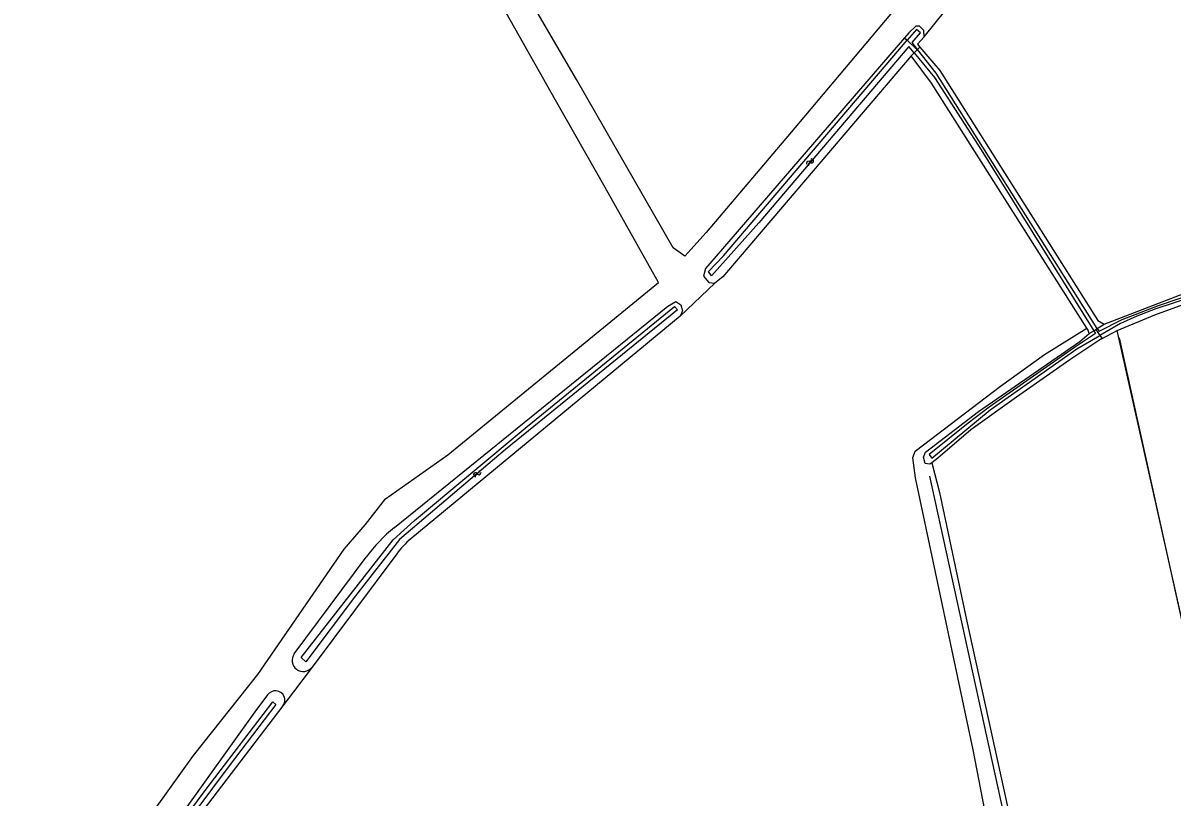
# Model space of a CAD drawing. Extents: x 136000 to 141014, y 402000 to 403500.
# Drawn here: x 136897.3 to 137119.1, y 402294.6 to 402443.9 of the extents above; entities that cross this region are included whole.
import ezdxf

# ---------------------------------------------------------------- set-up
doc = ezdxf.new("R2010")
doc.units = 0
for name, color, linetype in [('gg-afsc-draadraster', 7, 'Continuous'), ('gg-afsc-lijn draadraster', 7, 'Continuous'), ('gg-knt-bronhoudergrens', 7, 'Continuous'), ('gg-kntw-bovenkant insteek waterloop', 7, 'Continuous'), ('gg-kntw-midden sloot', 7, 'Continuous'), ('gg-kntw-waterlijn', 7, 'Continuous'), ('gt-grn-vlakafsluiter', 7, 'Continuous'), ('gt-symb-watersymbool', 7, 'Continuous')]:
    doc.layers.add(name, color=color, linetype=linetype)

# ---------------------------------------------------------------- blocks, each defined once
blk = doc.blocks.new('gt0-WA')
at = {"layer": 'gt-symb-watersymbool'}
for centre, start, end in [((-0.32, 0.02), 28.0725, 151.9275), ((0.43, 0.42), 208.0725, 331.9275), ((-0.32, -0.43), 28.0725, 151.9275), ((0.43, -0.03), 208.0725, 331.9275)]:
    blk.add_arc(centre, 0.425, start, end, dxfattribs=at)

msp = doc.modelspace()

# ---------------------------------------------------------------- linework, layer by layer
at = {"layer": 'gg-afsc-draadraster'}
msp.add_lwpolyline([(137072.74, 402359.07), (137074.2, 402353.32), (137079.39, 402328.74), (137089.62, 402282.18), (137096, 402252.29), (137096.46, 402251.36)], dxfattribs=at)
at = {"layer": 'gg-afsc-lijn draadraster'}
msp.add_lwpolyline([(137072.74, 402359.07), (137074.2, 402353.32), (137079.39, 402328.74), (137089.62, 402282.18), (137096, 402252.29), (137096.46, 402251.36)], dxfattribs=at)
at = {"layer": 'gg-knt-bronhoudergrens'}
for p, q in [((137071.23, 402441.23), (137077.39, 402448.9)), ((137030.83, 402393.69), (137024.11, 402387.37)), ((137128.49, 402295.15), (137108.51, 402384.56))]:
    msp.add_line(p, q, dxfattribs=at)
for points in [[(137098.47, 402485), (137077.1, 402460.32), (137045.22, 402422.48), (137029.15, 402403.5), (137025.04, 402398.93), (137022.76, 402400.5), (137004.12, 402433.02), (136984.7, 402466.34), (136961.28, 402508.38)], [(136852.47, 402242.36), (136853.6, 402241.6), (136857.66, 402241.08), (136857.02, 402236.55), (136858.75, 402236.68), (136874.09, 402241.25), (136891.96, 402247), (136895.27, 402250.3), (136898.18, 402255.46), (136910.08, 402274.25), (136922.85, 402292.37), (136930.19, 402302.56), (136942.63, 402318.17), (136959.3, 402342.38), (136963.4, 402347.14), (136967.24, 402352.11), (136979.27, 402360.6), (137019.95, 402393.84), (137009.63, 402412.16), (137000.04, 402429.03), (136978.8, 402466.75)], [(137091.22, 402249.11), (137080.68, 402303.66), (137069.57, 402356.18), (137069.04, 402360.03), (137069.52, 402361.27), (137085.95, 402373.86), (137094.43, 402379.97), (137102.63, 402385.06)], [(136953.08, 402319.64), (136949.53, 402314.83), (136947.46, 402312.14)]]:
    msp.add_lwpolyline(points, dxfattribs=at)
at = {"layer": 'gg-kntw-bovenkant insteek waterloop'}
for p, q in [((137071.23, 402441.23), (137069.96, 402439.83)), ((137069.96, 402439.83), (137070.42, 402439.28)), ((136968.98, 402346.59), (137021.76, 402389.29)), ((137024.57, 402388.37), (137024.11, 402387.37)), ((137024.11, 402387.37), (136972.15, 402344.38)), ((137104.78, 402386.49), (137105.95, 402385.83)), ((137101.25, 402382.47), (137103.1, 402383.97)), ((137105.58, 402383.01), (137108.51, 402384.56)), ((137081.73, 402368.97), (137101.25, 402382.47)), ((136949.65, 402322.2), (136963.52, 402340.82)), ((136969.43, 402341.49), (136953.08, 402319.64)), ((136947.46, 402312.14), (136920.55, 402277.06))]:
    msp.add_line(p, q, dxfattribs=at)
for points in [[(137071.23, 402441.23), (137071.15, 402442.49), (137070.31, 402443.28), (137069.61, 402443.28), (137068.28, 402442.01), (137067.44, 402441.03)], [(137067.44, 402441.03), (137031.09, 402398.95), (137029.03, 402396.53), (137028.64, 402395.09), (137029.67, 402393.87), (137030.83, 402393.69)], [(137070.42, 402439.28), (137074.25, 402434.73), (137104.78, 402386.49)], [(137068.72, 402437.55), (137032.35, 402394.91), (137030.83, 402393.69)], [(137102.63, 402385.06), (137072.63, 402432.33), (137068.72, 402437.55)], [(137108.51, 402384.56), (137115.75, 402387.61), (137125.49, 402391.15), (137168.6, 402404.26), (137190.03, 402412.73), (137209.88, 402420.53)], [(137105.95, 402385.83), (137120.5, 402391.39), (137142.03, 402398.12), (137163.63, 402405.01), (137179.81, 402411.13)], [(137021.76, 402389.29), (137023.28, 402390.2), (137024.27, 402389.5), (137024.57, 402388.37)], [(137103.1, 402383.97), (137102.81, 402384.78), (137102.63, 402385.06)], [(137105.58, 402383.01), (137104.92, 402382.66), (137099.34, 402378.91), (137089.04, 402371.74)], [(137089.04, 402371.74), (137080.26, 402365.38), (137073.89, 402359.97), (137072.74, 402359.07)], [(137072.74, 402359.07), (137072.35, 402358.77), (137071.4, 402358.93), (137071.09, 402360.15), (137071.46, 402361.12), (137081.73, 402368.97)], [(136944.51, 402314.25), (136942.06, 402311.02), (136918.53, 402278.18)]]:
    msp.add_lwpolyline(points, dxfattribs=at)
for centre, radius, start, end in [((136988.64, 402322.53), 31.07, 129.2497, 143.9343), ((136983.28, 402331.19), 17.27, 130.1509, 143.3427), ((136951.37, 402320.93), 2.14, 143.6188, 322.904), ((136946.01, 402313.23), 1.82, 323.2642, 145.8697)]:
    msp.add_arc(centre, radius, start, end, dxfattribs=at)
at = {"layer": 'gg-kntw-midden sloot'}
for p, q in [((137108.84, 402383.18), (137126.76, 402302.11)), ((137072.25, 402356.49), (137095.36, 402251.43))]:
    msp.add_line(p, q, dxfattribs=at)
at = {"layer": 'gg-kntw-waterlijn'}
for points in [[(137069.95, 402438.81), (137068.92, 402440.12), (137070.52, 402442.01), (137069.73, 402442.69), (137067.92, 402440.57)], [(137069.29, 402438.14), (137068.27, 402439.37), (137039.3, 402405.37), (137030.17, 402395.15), (137029.6, 402395.98), (137032.48, 402398.98), (137067.92, 402440.57)], [(137069.29, 402438.14), (137073.24, 402433.38), (137082.23, 402419.43), (137103.96, 402384.54)], [(137104.65, 402384.99), (137073.55, 402434.24), (137069.95, 402438.81)], [(137104.65, 402384.99), (137104.99, 402384.45), (137109.43, 402386.69), (137116.48, 402389.4), (137124.27, 402392.05), (137132.3, 402394.53), (137154.21, 402401.18), (137171.78, 402407.13), (137190.88, 402414.65), (137210.19, 402421.87), (137223.68, 402428), (137224.69, 402428.63), (137225, 402429.66), (137224.22, 402432.64), (137224.03, 402433.13)], [(137224.89, 402433.48), (137225.39, 402432.17), (137226.02, 402429.68), (137225.68, 402428.49), (137222.97, 402427.17), (137210.53, 402421.35), (137203.59, 402418.79), (137165.54, 402404.11), (137161.76, 402402.96), (137141.77, 402396.77), (137125.79, 402391.98), (137115.95, 402388.74), (137112.25, 402387.35), (137109.13, 402385.93), (137105.17, 402383.61)], [(136950.95, 402321.5), (136968.76, 402344.19), (136972.87, 402347.92), (136994.58, 402366.05), (137023.07, 402389.21), (137023.6, 402388.55), (136990.45, 402361.59), (136969.98, 402344.26), (136961.49, 402333.38), (136951.91, 402320.65), (136950.95, 402321.5)], [(137103.96, 402384.54), (137104.3, 402383.98), (137100.22, 402381.33), (137083.75, 402369.78), (137079.7, 402366.69), (137072.17, 402360.63), (137072.71, 402359.97), (137083.97, 402369.29), (137100.72, 402381.01), (137105.17, 402383.61)], [(136856.13, 402228.85), (136864.24, 402231.57), (136896.98, 402242.14), (136899.29, 402243.2), (136901.42, 402244.66), (136903.77, 402248.59), (136916.3, 402273.21), (136922.31, 402282.11), (136932.46, 402295.84), (136945.48, 402312.93), (136946.12, 402312.44), (136937.09, 402300.59), (136921.37, 402279.57), (136916.89, 402272.98), (136915.87, 402271.1), (136912.21, 402263.79), (136905.71, 402250.35), (136902.36, 402244.51), (136899.87, 402242.69), (136892.77, 402240.23), (136874.16, 402234.04), (136856.28, 402228.24), (136856.13, 402228.85)]]:
    msp.add_lwpolyline(points, dxfattribs=at)
at = {"layer": 'gt-grn-vlakafsluiter'}
for p, q in [((137067.44, 402441.03), (137067.92, 402440.57)), ((137069.85, 402438.71), (137067.92, 402440.57)), ((137069.95, 402438.81), (137070.42, 402439.28)), ((137068.72, 402437.55), (137069.29, 402438.14)), ((137069.85, 402438.71), (137069.29, 402438.14)), ((137069.95, 402438.81), (137069.85, 402438.71)), ((137103.1, 402383.97), (137103.96, 402384.54)), ((137104.35, 402384.79), (137104.65, 402384.99)), ((137104.35, 402384.79), (137105.17, 402383.61)), ((137104.65, 402384.99), (137105.95, 402385.83)), ((137105.17, 402383.61), (137105.58, 402383.01))]:
    msp.add_line(p, q, dxfattribs=at)
msp.add_lwpolyline([(137103.96, 402384.54), (137104.34, 402384.78), (137104.35, 402384.79)], dxfattribs=at)

# ---------------------------------------------------------------- block references
at = {"layer": 'gt-symb-watersymbool'}
for p, rotation in [((137049.16, 402417.04), 49.54161829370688), ((136984.93, 402356.91), 39.56350868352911)]:
    msp.add_blockref('gt0-WA', p, dxfattribs=dict(at, rotation=rotation))

doc.saveas('drawing.dxf')
